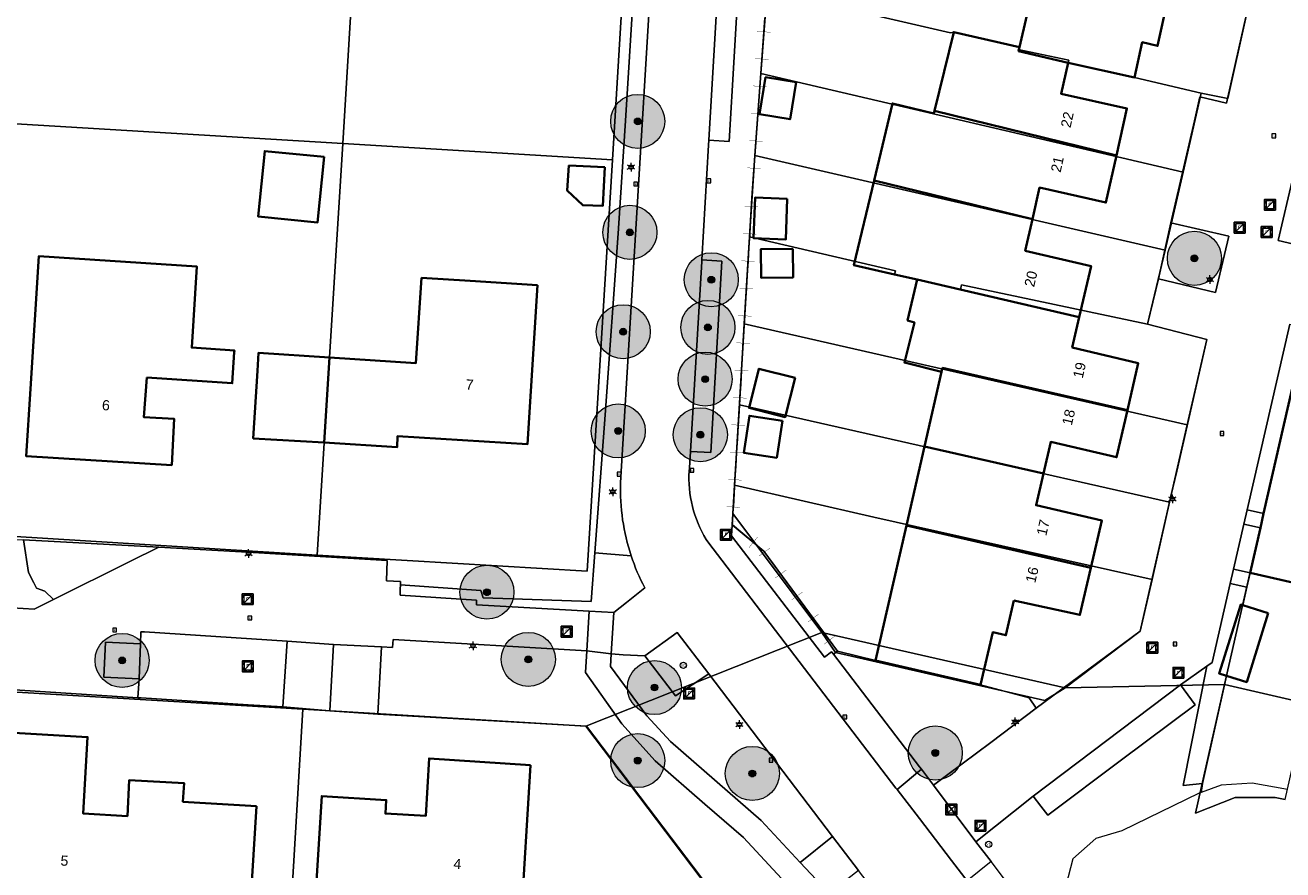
# Model space of a CAD drawing. Header units: metres. Extents: x 163628 to 167676, y 402708 to 405373.
# Tile 281 of 656: x 166351 to 166444, y 404172 to 404234. Entities that reach past the tile are written whole.
import ezdxf
from ezdxf.enums import TextEntityAlignment as Align

# ---------------------------------------------------------------- set-up
doc = ezdxf.new("R2010")
doc.units = ezdxf.units.M
doc.layers.get('0').update_dxf_attribs({"lineweight": 25})
for name, color, linetype, lineweight in [('X-CA190022.004-UO-BGT_Ondergrond$0$GE_107_Schutting_Grens_GEM', 253, 'Continuous', 9), ('X-CA190022.004-UO-BGT_Ondergrond$0$GE_202_SHDMuur30cm_Lijn_GEM', 253, 'Continuous', 9), ('X-CA190022.004-UO-BGT_Ondergrond$0$GE_203_VGOHaag_Lijn_GEM', 253, 'X-CA190022.004-UO-BGT_Ondergrond$0$Heg', 9), ('X-CA190022.004-UO-BGT_Ondergrond$0$GE_314_WGDRijbaanLokaleweg_Vlak_GEM', 253, 'Continuous', 9), ('X-CA190022.004-UO-BGT_Ondergrond$0$GE_317_WGDVoetpad_Vlak_GEM', 253, 'Continuous', 9), ('X-CA190022.004-UO-BGT_Ondergrond$0$GE_320_WGDParkeervlak_Vlak_GEM', 253, 'Continuous', 9), ('X-CA190022.004-UO-BGT_Ondergrond$0$GE_322_WGDInrit_Vlak_GEM', 253, 'Continuous', 9), ('X-CA190022.004-UO-BGT_Ondergrond$0$GE_364_OWGBerm_halfverhard_Vlak_GEM', 253, 'Continuous', 9), ('X-CA190022.004-UO-BGT_Ondergrond$0$GE_366_OWGBerm_groenvoorziening_Vlak_GEM', 253, 'Continuous', 9), ('X-CA190022.004-UO-BGT_Ondergrond$0$GE_367_OWGBerm_groenvoorziening_grasenk_GEM', 253, 'Continuous', 9), ('X-CA190022.004-UO-BGT_Ondergrond$0$GE_401_OTDErf_Vlak_GEM', 253, 'Continuous', 9), ('X-CA190022.004-UO-BGT_Ondergrond$0$GE_4502_GBKN_Huisnummer_Lijn_GEM', 7, 'Continuous', 9), ('X-CA190022.004-UO-BGT_Ondergrond$0$GE_477_BTDGroenvoorziening_Vlak_GEM', 253, 'Continuous', 9), ('X-CA190022.004-UO-BGT_Ondergrond$0$GE_490_WGIBoomspiegel_Inrichtend_Vlak_GEM', 253, 'Continuous', 9), ('X-CA190022.004-UO-BGT_Ondergrond$0$GE_491_VGOHaag_Inrichtend_Vlak_GEM', 253, 'Continuous', 9), ('X-CA190022.004-UO-BGT_Ondergrond$0$GE_601_PNDgrondvlakpand_Vlak_MV_GEM', 34, 'Continuous', 35), ('X-CA190022.004-UO-BGT_Ondergrond$0$GE_814_BRDVerkeersbord_Punt_GEM', 253, 'Continuous', 9), ('X-CA190022.004-UO-BGT_Ondergrond$0$GE_861_PALLichtmast_Punt_GEM', 253, 'Continuous', 9), ('X-CA190022.004-UO-BGT_Ondergrond$0$GE_885_PutInspectieofRioolput_Punt_GEM', 253, 'Continuous', 9), ('X-CA190022.004-UO-BGT_Ondergrond$0$GE_886_PutKolk_Punt_GEM', 253, 'Continuous', 9), ('X-CA190022.004-UO-BGT_Ondergrond$0$N-WE-RI-PUT_INSPECTIE-S', 253, 'Continuous', 9), ('X-CA190022.004-UO-DWM_Beplanting$0$B-WE-GR-BOOM-S AFKOMSTIG UIT BGT', 252, 'Continuous', 0), ('X-CA190022.004-UO-KAD_Percelen$0$B-WE-KG-GRENS_PERCEEL-GV', 150, 'Continuous', 9), ('X-CA190022.004-UO-WHM_Riolering gemeente_NLCS$0$B-WE-RI-PUT-S', 214, 'Continuous', 15)]:
    doc.layers.add(name, color=color, linetype=linetype, lineweight=lineweight)
doc.layers.add('X-CA190022.004-UO-DWM_Beplanting$0$N-GV-GR-GRAS-A-200', color=7, linetype='Continuous')
doc.styles.add('X-CA190022.004-UO-BGT_Ondergrond$0$BGT_NAR', font='arial.ttf', dxfattribs={"height": 1})
doc.styles.add('X-CA190022.004-UO-BGT_Ondergrond$0$NLCS-ISO', font='NLCS-ISO.ttf')
doc.linetypes.add('X-CA190022.004-UO-BGT_Ondergrond$0$Heg', pattern='A,5,-1.5,[2,dgnlstyle-meierijstad.shx,S=0.007937,R=45,X=0,Y=0],-1.5', length=8)

# ---------------------------------------------------------------- blocks, each defined once
blk = doc.blocks.new('X-CA190022.004-UO-BGT_Ondergrond$0$SRI-KOLK-SO')
at = {"color": 0, "linetype": 'ByBlock', "lineweight": 18}
blk.add_lwpolyline([(-1.125, -1.125), (1.125, -1.125), (1.125, 1.125), (-1.125, 1.125)], close=True, dxfattribs=at)
at = {"color": 0, "linetype": 'ByBlock', "lineweight": 18, "style": 'X-CA190022.004-UO-BGT_Ondergrond$0$NLCS-ISO'}
blk.add_text('k', height=1.5, dxfattribs=at).set_placement((0, 0), align=Align.MIDDLE_CENTER)
blk = doc.blocks.new('X-CA190022.004-UO-BGT_Ondergrond$0$IMGEOKolk')
at = {"xscale": 5, "yscale": 5, "zscale": 5}
blk.add_blockref('X-CA190022.004-UO-BGT_Ondergrond$0$SRI-KOLK-SO', (0, 0), dxfattribs=at)
blk = doc.blocks.new('X-CA190022.004-UO-BGT_Ondergrond$0$SRI-PUT_INSPECTIEPUT_RIOOLPUT-SO')
at = {"color": 0, "linetype": 'ByBlock', "lineweight": 18}
blk.add_lwpolyline([(-1.12, -1.12), (1.12, -1.12), (1.12, 1.12), (-1.12, 1.12)], close=True, dxfattribs=at)
at = {"color": 0, "linetype": 'ByBlock', "lineweight": 18, "style": 'X-CA190022.004-UO-BGT_Ondergrond$0$NLCS-ISO'}
blk.add_text('r', height=1.5, dxfattribs=at).set_placement((0, 0.28), align=Align.MIDDLE_CENTER)
blk = doc.blocks.new('X-CA190022.004-UO-BGT_Ondergrond$0$IMGEOInspectierioolput')
at = {"layer": 'X-CA190022.004-UO-BGT_Ondergrond$0$N-WE-RI-PUT_INSPECTIE-S', "xscale": 10, "yscale": 10, "zscale": 10}
blk.add_blockref('X-CA190022.004-UO-BGT_Ondergrond$0$SRI-PUT_INSPECTIEPUT_RIOOLPUT-SO', (0, 0), dxfattribs=at)
blk = doc.blocks.new('X-CA190022.004-UO-BGT_Ondergrond$0$N-SIE-WEG_LICHTMAST-SO')
h = blk.add_hatch(color=256)
h.paths.add_polyline_path([(1.16, 0.5, 0.658505), (-1.16, 0.5)])
h.paths.add_polyline_path([(-1.16, -0.5, 0.658505), (1.16, -0.5)])
at = {"flags": 128}
for points in [[(-2.19, 1.27), (-1.1, 0.63)], [(-1.16, 0.5), (1.16, 0.5)], [(0, 1.27), (0, 2.53)], [(1.1, 0.63), (2.19, 1.27)], [(-2.19, -1.27), (-1.1, -0.63)], [(-1.16, -0.5), (1.16, -0.5)], [(0, -1.27), (0, -2.53)], [(2.19, -1.27), (1.1, -0.63)]]:
    blk.add_lwpolyline(points, dxfattribs=at)
at = {"ltscale": 0.5}
blk.add_circle((0, 0), 1.27, dxfattribs=at)
at = {"style": 'X-CA190022.004-UO-BGT_Ondergrond$0$NLCS-ISO'}
blk.add_attdef('TYPE', text='', height=1.8, dxfattribs=at).set_placement((0, 2.53), align=Align.BOTTOM_CENTER)
blk = doc.blocks.new('X-CA190022.004-UO-BGT_Ondergrond$0$IMGEOLichtmastpaal')
at = {"xscale": 5, "yscale": 5, "zscale": 5}
blk.add_blockref('X-CA190022.004-UO-BGT_Ondergrond$0$N-SIE-WEG_LICHTMAST-SO', (0, 6.4), dxfattribs=at)
blk = doc.blocks.new('X-CA190022.004-UO-BGT_Ondergrond$0$SIE-WEG_PAAL_VERKEERSBORD-SO')
at = {"linetype": 'ByBlock', "lineweight": 18}
blk.add_circle((0, 0), 1.5, dxfattribs=at)
at = {"linetype": 'ByBlock', "lineweight": 18, "style": 'X-CA190022.004-UO-BGT_Ondergrond$0$NLCS-ISO'}
blk.add_text('vb', height=1.5, dxfattribs=at).set_placement((0, 0.13), align=Align.MIDDLE_CENTER)
blk = doc.blocks.new('X-CA190022.004-UO-BGT_Ondergrond$0$IMGEOVerkeersbord')
at = {"xscale": 5, "yscale": 5, "zscale": 5}
blk.add_blockref('X-CA190022.004-UO-BGT_Ondergrond$0$SIE-WEG_PAAL_VERKEERSBORD-SO', (0, 0), dxfattribs=at)
blk = doc.blocks.new('X-CA190022.004-UO-WHM_Riolering gemeente_NLCS$0$B-SRI-PUT_BETON-SO')
blk.add_line((-1.41, -1.41), (1.41, 1.41))
at = {"lineweight": -3, "flags": 128}
blk.add_lwpolyline([(2, -2), (2, 2), (-2, 2), (-2, -2)], close=True, dxfattribs=at)
at = {"lineweight": -3}
blk.add_circle((0, 0), 2, dxfattribs=at)
blk = doc.blocks.new('X-CA190022.004-UO-DWM_Beplanting$0$SGR-BOOM_01-SO')
at = {"linetype": 'ByBlock', "lineweight": 18}
h = blk.add_hatch(color=0, dxfattribs=at)
h.dxf.hatch_style = 1
edge = h.paths.add_edge_path()
edge.add_arc((0, 0), 0.25, 0, 360)
at = {"color": 0, "linetype": 'ByBlock', "lineweight": 18}
for radius in [2, 0.25]:
    blk.add_circle((0, 0), radius, dxfattribs=at)
blk = doc.blocks.new('X-CA190022.004-UO-DWM_Beplanting$0$IMGEOBoom')
at = {"transparency": 33554457}
h = blk.add_hatch(color=256, dxfattribs=at)
h.dxf.hatch_style = 1
edge = h.paths.add_edge_path()
edge.add_arc((0, 0), 100, 0, 360)
edge = h.paths.add_edge_path(flags=17)
edge.add_arc((0, 0), 12.5, 0, 360)
h = blk.add_hatch()
h.set_pattern_fill('ANGLE', color=256)
h.set_pattern_definition([(0, (0, 0), (0, 6.985), [5.08, -1.905]), (90, (0, 0), (-6.985, 4e-16), [5.08, -1.905])])
edge = h.paths.add_edge_path(flags=17)
edge.add_arc((0, 0), 12.5, 0, 360)
at = {"layer": 'X-CA190022.004-UO-DWM_Beplanting$0$N-GV-GR-GRAS-A-200'}
h = blk.add_hatch(color=256, dxfattribs=at)
h.dxf.hatch_style = 1
edge = h.paths.add_edge_path(flags=17)
edge.add_arc((0, 0), 12.5, 0, 360)
at = {"xscale": 50, "yscale": 50, "zscale": 50}
blk.add_blockref('X-CA190022.004-UO-DWM_Beplanting$0$SGR-BOOM_01-SO', (0, 0), dxfattribs=at)

msp = doc.modelspace()

# ---------------------------------------------------------------- linework, layer by layer
at = {"layer": 'X-CA190022.004-UO-BGT_Ondergrond$0$GE_107_Schutting_Grens_GEM'}
for p, q in [((166405.85, 404234.606), (166405.777, 404233.609)), ((166405.776, 404233.584), (166405.703, 404232.586)), ((166405.703, 404232.586), (166405.631, 404231.589)), ((166405.629, 404231.564), (166405.556, 404230.567)), ((166405.556, 404230.567), (166405.484, 404229.569)), ((166405.482, 404229.544), (166405.409, 404228.547)), ((166405.409, 404228.547), (166405.337, 404227.55)), ((166405.335, 404227.525), (166405.263, 404226.527)), ((166405.263, 404226.527), (166405.19, 404225.53)), ((166405.188, 404225.505), (166405.116, 404224.508)), ((166405.116, 404224.508), (166405.043, 404223.51)), ((166405.041, 404223.485), (166404.969, 404222.488)), ((166404.969, 404222.488), (166404.91, 404221.68)), ((166404.91, 404221.68), (166404.85, 404220.682)), ((166404.849, 404220.657), (166404.789, 404219.659)), ((166404.789, 404219.659), (166404.729, 404218.66)), ((166404.728, 404218.635), (166404.668, 404217.637)), ((166404.668, 404217.637), (166404.608, 404216.639)), ((166404.607, 404216.614), (166404.547, 404215.616)), ((166404.547, 404215.616), (166404.487, 404214.618)), ((166404.486, 404214.593), (166404.426, 404213.594)), ((166404.426, 404213.594), (166404.366, 404212.596)), ((166404.365, 404212.571), (166404.305, 404211.573)), ((166404.305, 404211.573), (166404.245, 404210.575)), ((166404.244, 404210.55), (166404.184, 404209.552)), ((166404.184, 404209.552), (166404.124, 404208.554)), ((166404.122, 404208.529), (166404.063, 404207.53)), ((166404.063, 404207.53), (166404.003, 404206.532)), ((166404.001, 404206.507), (166403.942, 404205.509)), ((166403.942, 404205.509), (166403.882, 404204.511)), ((166403.88, 404204.486), (166403.821, 404203.488)), ((166403.821, 404203.488), (166403.761, 404202.489)), ((166403.759, 404202.464), (166403.7, 404201.466)), ((166403.7, 404201.466), (166403.64, 404200.468)), ((166403.638, 404200.443), (166403.579, 404199.445)), ((166403.579, 404199.445), (166403.519, 404198.447)), ((166403.517, 404198.422), (166403.457, 404197.423)), ((166403.457, 404197.423), (166403.439, 404197.115)), ((166404.216, 404196.474), (166403.445, 404197.11)), ((166404.987, 404195.837), (166404.216, 404196.474)), ((166405.777, 404195.184), (166405.006, 404195.821)), ((166405.821, 404195.124), (166405.777, 404195.184)), ((166406.43, 404194.299), (166405.836, 404195.104)), ((166407.023, 404193.494), (166406.43, 404194.299)), ((166407.631, 404192.669), (166407.038, 404193.474)), ((166408.225, 404191.864), (166407.631, 404192.669)), ((166408.833, 404191.04), (166408.24, 404191.844)), ((166409.427, 404190.235), (166408.833, 404191.04)), ((166410.035, 404189.41), (166409.442, 404190.215)), ((166410.629, 404188.605), (166410.035, 404189.41)), ((166411.237, 404187.78), (166410.643, 404188.585))]:
    msp.add_line(p, q, dxfattribs=at)
at = {"layer": 'X-CA190022.004-UO-BGT_Ondergrond$0$GE_107_Schutting_Grens_GEM', "extrusion": (0, 0, -1)}
for points in [[(-166406.276, 404233.572), (-166406.274, 404233.547), (-166405.279, 404233.645), (-166405.277, 404233.62)], [(-166406.129, 404231.553), (-166406.127, 404231.528), (-166405.132, 404231.625), (-166405.13, 404231.6)], [(-166405.689, 404225.494), (-166405.687, 404225.469), (-166404.691, 404225.566), (-166404.689, 404225.541)], [(-166405.542, 404223.474), (-166405.54, 404223.449), (-166404.544, 404223.547), (-166404.543, 404223.522)], [(-166405.349, 404220.652), (-166405.348, 404220.627), (-166404.351, 404220.712), (-166404.35, 404220.687)], [(-166404.502, 404206.502), (-166404.501, 404206.477), (-166403.504, 404206.562), (-166403.502, 404206.537)], [(-166404.381, 404204.481), (-166404.379, 404204.456), (-166403.383, 404204.541), (-166403.381, 404204.516)], [(-166404.26, 404202.459), (-166404.258, 404202.435), (-166403.262, 404202.519), (-166403.26, 404202.494)], [(-166404.139, 404200.438), (-166404.137, 404200.413), (-166403.141, 404200.498), (-166403.139, 404200.473)], [(-166404.018, 404198.417), (-166404.016, 404198.392), (-166403.02, 404198.477), (-166403.018, 404198.452)], [(-166403.126, 404196.725), (-166403.121, 404196.729), (-166403.763, 404197.496), (-166403.757, 404197.501)], [(-166404.688, 404195.435), (-166404.668, 404195.451), (-166405.324, 404196.206), (-166405.305, 404196.222)], [(-166410.241, 404188.288), (-166410.226, 404188.308), (-166411.046, 404188.882), (-166411.031, 404188.902)]]:
    msp.add_solid(points, dxfattribs=at)
at = {"layer": 'X-CA190022.004-UO-BGT_Ondergrond$0$GE_107_Schutting_Grens_GEM'}
for points in [[(166405.982, 404229.533), (166405.981, 404229.508), (166404.985, 404229.606), (166404.983, 404229.581)], [(166405.836, 404227.513), (166405.834, 404227.488), (166404.838, 404227.586), (166404.836, 404227.561)], [(166405.228, 404218.631), (166405.227, 404218.606), (166404.23, 404218.69), (166404.229, 404218.665)], [(166405.107, 404216.609), (166405.106, 404216.584), (166404.109, 404216.669), (166404.108, 404216.644)], [(166404.986, 404214.588), (166404.985, 404214.563), (166403.988, 404214.648), (166403.986, 404214.623)], [(166404.865, 404212.566), (166404.864, 404212.541), (166403.867, 404212.626), (166403.865, 404212.601)], [(166404.744, 404210.545), (166404.743, 404210.52), (166403.746, 404210.605), (166403.744, 404210.58)], [(166404.623, 404208.524), (166404.622, 404208.499), (166403.625, 404208.583), (166403.623, 404208.558)], [(166405.434, 404194.807), (166405.419, 404194.827), (166406.238, 404195.401), (166406.224, 404195.421)], [(166406.636, 404193.177), (166406.621, 404193.198), (166407.44, 404193.771), (166407.425, 404193.791)], [(166407.837, 404191.548), (166407.823, 404191.568), (166408.642, 404192.141), (166408.627, 404192.161)], [(166409.039, 404189.918), (166409.024, 404189.938), (166409.844, 404190.511), (166409.829, 404190.531)]]:
    msp.add_solid(points, dxfattribs=at)
at = {"layer": 'X-CA190022.004-UO-BGT_Ondergrond$0$GE_202_SHDMuur30cm_Lijn_GEM'}
for p, q in [((166414.048, 404187.091), (166411.237, 404187.78)), ((166425.395, 404184.311), (166421.797, 404185.282)), ((166425.926, 404183.555), (166425.395, 404184.311))]:
    msp.add_line(p, q, dxfattribs=at)
at = {"layer": 'X-CA190022.004-UO-BGT_Ondergrond$0$GE_203_VGOHaag_Lijn_GEM'}
for p, q in [((166396.361, 404240.129), (166395.568, 404227.393)), ((166395.568, 404227.393), (166395.008, 404218.669)), ((166395.008, 404218.669), (166394.032, 404205.271)), ((166394.032, 404205.271), (166393.272, 404195.042))]:
    msp.add_line(p, q, dxfattribs=at)
at = {"layer": 'X-CA190022.004-UO-BGT_Ondergrond$0$GE_314_WGDRijbaanLokaleweg_Vlak_GEM', "flags": 128}
for points in [[(166395.18, 404200.238), (166395.23, 404201.07), (166398.54, 404256.09), (166398.774, 404260.061), (166399.889, 404279.142), (166404.88, 404278.85), (166403.459, 404254.968), (166402.457, 404238.117), (166402.456, 404238.11), (166401.711, 404225.567), (166401.689, 404225.204), (166401.185, 404216.721), (166401.178, 404216.612), (166400.342, 404202.555), (166400.27, 404201.348), (166400.238, 404200.806)], [(166444.7, 404211.955), (166441.52, 404198.236), (166441.275, 404197.18), (166440.516, 404193.845), (166440.272, 404192.773), (166438.944, 404186.942), (166438.54, 404186.655), (166436.597, 404185.275), (166431.148, 404181.162), (166425.697, 404177.047), (166421.47, 404173.67), (166418.336, 404177.865), (166422.571, 404181.028), (166425.926, 404183.555), (166433.62, 404189.26), (166435.894, 404199.235), (166436.317, 404201.088), (166438.54, 404210.84), (166434.16, 404211.96), (166434.982, 404215.328), (166439.19, 404214.298), (166440.166, 404218.486), (166435.889, 404219.451), (166437.64, 404227.01), (166438.032, 404228.773), (166440.008, 404228.304), (166440.7, 404231.4), (166442.784, 404240.728)], [(166444.927, 404222.897), (166443.836, 404218.162), (166446.245, 404217.582)], [(166350.162, 404190.978), (166351.792, 404190.89), (166353.234, 404191.605), (166358.884, 404194.408), (166361.025, 404195.47), (166367.989, 404195.066), (166377.91, 404194.49), (166377.87, 404192.98), (166378.9, 404192.94), (166378.89, 404192.682), (166378.877, 404192.358), (166378.86, 404191.92), (166384.52, 404191.55), (166384.51, 404191.21), (166392.847, 404190.735)], [(166401.7, 404195.757), (166402.34, 404194.92), (166415.549, 404177.652), (166415.638, 404177.536)], [(166415.638, 404177.536), (166417.28, 404175.39), (166419.67, 404172.29), (166420.651, 404171.006), (166420.818, 404170.788), (166436.106, 404150.78), (166430.337, 404146.419), (166419.51, 404162.53), (166418.783, 404163.524), (166415.88, 404167.49), (166412.78, 404171.54), (166410.856, 404174.067), (166401.7, 404186.09), (166399.37, 404189.15), (166396.97, 404187.42), (166395.377, 404187.516), (166394.49, 404187.57), (166394.69, 404190.63), (166395.617, 404191.375), (166396.967, 404192.461), (166396.968, 404192.462)], [(166392.847, 404190.735), (166392.68, 404187.81), (166378.36, 404188.65), (166378.31, 404188.05), (166377.5, 404188.09), (166373.95, 404188.26), (166370.51, 404188.52), (166367.874, 404188.692), (166365.236, 404188.863), (166362.598, 404189.035), (166359.96, 404189.207), (166359.694, 404189.214), (166359.669, 404188.329), (166357.072, 404188.448), (166356.953, 404185.85), (166359.55, 404185.732), (166359.461, 404184.334), (166349.97, 404184.94)], [(166394.69, 404190.63), (166394.49, 404187.57), (166392.68, 404187.81), (166392.847, 404190.735), (166394.69, 404190.63)], [(166418.336, 404177.865), (166421.47, 404173.67), (166422.592, 404172.204), (166420.818, 404170.788), (166420.651, 404171.006), (166419.67, 404172.29), (166417.28, 404175.39), (166415.638, 404177.536), (166417.431, 404179.049), (166418.336, 404177.865)]]:
    msp.add_lwpolyline(points, dxfattribs=at)
at = {"layer": 'X-CA190022.004-UO-BGT_Ondergrond$0$GE_314_WGDRijbaanLokaleweg_Vlak_GEM'}
msp.add_arc((166408.846, 404200.562), 8.611, 178.37855, 213.91949, dxfattribs=at)
at = {"layer": 'X-CA190022.004-UO-BGT_Ondergrond$0$GE_314_WGDRijbaanLokaleweg_Vlak_GEM', "extrusion": (0, 0, -1)}
for centre, radius, start, end in [((-166410.701, 404199.717), 15.53, 341.67281, 1.92155), ((-166410.653, 404199.684), 15.473, 332.17813, 341.73407)]:
    msp.add_arc(centre, radius, start, end, dxfattribs=at)
at = {"layer": 'X-CA190022.004-UO-BGT_Ondergrond$0$GE_317_WGDVoetpad_Vlak_GEM', "flags": 128}
for points in [[(166400.238, 404200.806), (166400.27, 404201.348), (166400.342, 404202.555), (166401.851, 404202.476), (166402.67, 404216.633), (166401.185, 404216.721), (166401.689, 404225.204), (166401.711, 404225.567), (166403.212, 404225.477), (166403.959, 404238.027), (166404.665, 404255.017), (166405.291, 404263.369), (166406.315, 404278.766), (166407.56, 404278.57), (166406.05, 404253.43)], [(166406.05, 404253.43), (166407.89, 404253.34), (166407.048, 404249.658), (166406.25, 404246.17), (166407.71, 404245.84), (166407.008, 404242.687), (166406.293, 404239.473), (166406.19, 404239.01), (166406.243, 404238.998), (166406.087, 404237.535), (166405.85, 404234.606), (166404.91, 404221.68), (166403.439, 404197.115), (166403.39, 404196.3), (166410.256, 404187.321), (166410.792, 404187.732), (166410.933, 404187.548), (166417.298, 404179.224), (166417.431, 404179.049), (166415.638, 404177.536), (166415.549, 404177.652), (166402.34, 404194.92), (166401.7, 404195.757)], [(166442.749, 404197.956), (166442.508, 404196.899), (166441.275, 404197.18), (166441.52, 404198.236), (166442.749, 404197.956)], [(166441.75, 404193.58), (166441.508, 404192.521), (166440.272, 404192.773), (166440.516, 404193.845), (166441.75, 404193.58)], [(166398.87, 404181.08), (166405.58, 404175.25), (166408.465, 404172.151), (166410.046, 404170.453), (166410.58, 404169.88), (166409.12, 404168.78), (166408.031, 404169.95), (166404.28, 404173.98), (166401.417, 404176.462), (166397.73, 404179.66), (166395.27, 404182.4), (166392.57, 404186.2), (166392.68, 404187.81), (166394.49, 404187.57), (166394.42, 404186.63), (166397.12, 404183), (166398.87, 404181.08)]]:
    msp.add_lwpolyline(points, dxfattribs=at)
at = {"layer": 'X-CA190022.004-UO-BGT_Ondergrond$0$GE_317_WGDVoetpad_Vlak_GEM', "extrusion": (0, 0, -1)}
msp.add_arc((-166408.846, 404200.562), 8.611, 326.08051, 1.62145, dxfattribs=at)
at = {"layer": 'X-CA190022.004-UO-BGT_Ondergrond$0$GE_320_WGDParkeervlak_Vlak_GEM', "flags": 128}
for points in [[(166449.85, 404221.772), (166448.757, 404216.978), (166448.653, 404217.003), (166446.245, 404217.582), (166443.836, 404218.162), (166444.927, 404222.897), (166447.333, 404222.347), (166449.85, 404221.772)], [(166370.51, 404188.52), (166370.18, 404183.65), (166367.62, 404183.813), (166364.982, 404183.982), (166362.344, 404184.15), (166359.706, 404184.319), (166359.461, 404184.334), (166359.55, 404185.732), (166359.669, 404188.329), (166359.694, 404189.214), (166359.96, 404189.207), (166362.598, 404189.035), (166365.236, 404188.863), (166367.874, 404188.692), (166370.51, 404188.52)], [(166437.689, 404183.811), (166432.233, 404179.725), (166426.778, 404175.641), (166426.256, 404176.32), (166425.697, 404177.047), (166431.148, 404181.162), (166436.597, 404185.275), (166437.689, 404183.811)]]:
    msp.add_lwpolyline(points, dxfattribs=at)
at = {"layer": 'X-CA190022.004-UO-BGT_Ondergrond$0$GE_322_WGDInrit_Vlak_GEM', "flags": 128}
msp.add_lwpolyline([(166377.5, 404188.09), (166377.21, 404183.12), (166373.66, 404183.35), (166373.95, 404188.26), (166377.5, 404188.09)], dxfattribs=at)
at = {"layer": 'X-CA190022.004-UO-BGT_Ondergrond$0$GE_364_OWGBerm_halfverhard_Vlak_GEM', "flags": 128}
for points in [[(166359.669, 404188.329), (166359.55, 404185.732), (166356.953, 404185.85), (166357.072, 404188.448), (166359.669, 404188.329)], [(166410.856, 404174.067), (166412.78, 404171.54), (166411.979, 404170.935), (166410.58, 404169.88), (166410.046, 404170.453), (166408.465, 404172.151), (166410.856, 404174.067)]]:
    msp.add_lwpolyline(points, dxfattribs=at)
at = {"layer": 'X-CA190022.004-UO-BGT_Ondergrond$0$GE_366_OWGBerm_groenvoorziening_Vlak_GEM', "flags": 128}
for points in [[(166395.959, 404194.834), (166393.272, 404195.042), (166394.032, 404205.271), (166395.008, 404218.669), (166395.568, 404227.393), (166396.361, 404240.129), (166396.594, 404246.567), (166396.437, 404254.403), (166379.924, 404256.138), (166379.998, 404257.407), (166385.22, 404257.05), (166398.54, 404256.09)], [(166398.54, 404256.09), (166395.23, 404201.07), (166395.18, 404200.238)], [(166403.959, 404238.027), (166403.212, 404225.477), (166401.711, 404225.567), (166402.456, 404238.11), (166402.457, 404238.117), (166403.959, 404238.027)], [(166440.166, 404218.486), (166439.19, 404214.298), (166434.982, 404215.328), (166435.889, 404219.451), (166440.166, 404218.486)], [(166402.67, 404216.633), (166401.851, 404202.476), (166400.342, 404202.555), (166401.178, 404216.612), (166401.185, 404216.721), (166402.67, 404216.633)], [(166405.777, 404195.184), (166411.237, 404187.78), (166410.933, 404187.548), (166410.792, 404187.732), (166410.256, 404187.321), (166403.39, 404196.3), (166403.439, 404197.115), (166405.777, 404195.184)], [(166397.73, 404179.66), (166401.417, 404176.462), (166404.28, 404173.98), (166408.031, 404169.95), (166409.12, 404168.78), (166407.459, 404167.552), (166407.09, 404167.28), (166408.28, 404165.68), (166383.65, 404147.3), (166374.65, 404147.93), (166367.73, 404146.66), (166367.24, 404147.55), (166367.32, 404149.47), (166382.658, 404148.913), (166405.115, 404165.791), (166392.66, 404182.222), (166377.21, 404183.12), (166377.5, 404188.09), (166378.31, 404188.05), (166378.36, 404188.65), (166392.68, 404187.81), (166392.57, 404186.2), (166395.27, 404182.4), (166397.73, 404179.66)], [(166373.95, 404188.26), (166373.66, 404183.35), (166370.18, 404183.65), (166370.51, 404188.52), (166373.95, 404188.26)], [(166399.37, 404189.15), (166401.7, 404186.09), (166399.25, 404184.472), (166396.97, 404187.42), (166399.37, 404189.15)], [(166425.395, 404184.311), (166425.926, 404183.555), (166422.571, 404181.028), (166418.336, 404177.865), (166417.431, 404179.049), (166417.298, 404179.224), (166410.933, 404187.548), (166411.237, 404187.78), (166414.048, 404187.091), (166421.797, 404185.282), (166425.395, 404184.311)], [(166437.969, 404177.269), (166432.262, 404174.484), (166430.336, 404173.919), (166428.635, 404172.4), (166428.106, 404170.416), (166428.437, 404168.762), (166428.923, 404167.883), (166426.824, 404166.676), (166424.432, 404169.801), (166423.658, 404170.812), (166422.592, 404172.204), (166421.47, 404173.67), (166425.697, 404177.047), (166426.256, 404176.32), (166426.778, 404175.641), (166432.233, 404179.725), (166437.689, 404183.811), (166436.597, 404185.275), (166438.54, 404186.655), (166436.785, 404177.843), (166438.215, 404177.992), (166438.133, 404177.328), (166437.969, 404177.269)]]:
    msp.add_lwpolyline(points, dxfattribs=at)
at = {"layer": 'X-CA190022.004-UO-BGT_Ondergrond$0$GE_366_OWGBerm_groenvoorziening_Vlak_GEM'}
msp.add_arc((166410.701, 404199.717), 15.53, 178.07845, 198.32719, dxfattribs=at)
at = {"layer": 'X-CA190022.004-UO-BGT_Ondergrond$0$GE_367_OWGBerm_groenvoorziening_grasenk_GEM', "flags": 128}
for points in [[(166350.996, 404196.022), (166351.37, 404193.588), (166351.767, 404192.826), (166351.973, 404192.43), (166352.595, 404192.203), (166353.234, 404191.605), (166351.792, 404190.89), (166350.162, 404190.978), (166346.8, 404191.16), (166348.188, 404196.098), (166350.996, 404196.022)], [(166401.7, 404186.09), (166410.856, 404174.067), (166408.465, 404172.151), (166405.58, 404175.25), (166398.87, 404181.08), (166397.12, 404183), (166394.42, 404186.63), (166394.49, 404187.57), (166395.377, 404187.516), (166396.97, 404187.42), (166399.25, 404184.472), (166401.7, 404186.09)]]:
    msp.add_lwpolyline(points, dxfattribs=at)
at = {"layer": 'X-CA190022.004-UO-BGT_Ondergrond$0$GE_401_OTDErf_Vlak_GEM', "flags": 128}
for points in [[(166396.437, 404254.403), (166396.594, 404246.567), (166396.361, 404240.129), (166395.568, 404227.393), (166395.008, 404218.669), (166394.032, 404205.271), (166393.272, 404195.042), (166393.005, 404191.448), (166385.001, 404191.726), (166384.838, 404192.263), (166378.89, 404192.682), (166378.9, 404192.94), (166377.87, 404192.98), (166377.91, 404194.49), (166367.989, 404195.066), (166361.025, 404195.47), (166350.996, 404196.022)], [(166442.784, 404240.728), (166440.7, 404231.4), (166440.008, 404228.304), (166438.032, 404228.773), (166437.64, 404227.01), (166435.889, 404219.451), (166434.982, 404215.328)], [(166434.982, 404215.328), (166434.16, 404211.96), (166438.54, 404210.84), (166436.317, 404201.088), (166435.894, 404199.235), (166433.62, 404189.26), (166425.926, 404183.555), (166425.395, 404184.311), (166421.797, 404185.282), (166422.706, 404189.177), (166423.68, 404188.95), (166424.28, 404191.53), (166429.16, 404190.46), (166429.975, 404193.945), (166430.79, 404197.43), (166425.92, 404198.57), (166426.46, 404200.91), (166427, 404203.25), (166431.87, 404202.12), (166432.675, 404205.6), (166433.48, 404209.08), (166428.59, 404210.24), (166429.11, 404212.49), (166429.98, 404216.26), (166425.11, 404217.38), (166425.64, 404219.725), (166426.17, 404222.07), (166431.08, 404220.96), (166431.855, 404224.445), (166432.63, 404227.93), (166427.76, 404229.01), (166428.28, 404231.31), (166433.19, 404230.22), (166433.77, 404232.82), (166434.9, 404232.55), (166435.67, 404236.04)], [(166419.828, 404233.573), (166418.399, 404227.739), (166418.355, 404227.558), (166415.286, 404228.293), (166413.93, 404222.591), (166412.44, 404216.33), (166415.44, 404215.65), (166417.125, 404215.26), (166416.408, 404212.249), (166416.919, 404212.101), (166416.174, 404209.12), (166418.93, 404208.441), (166417.668, 404202.92), (166416.329, 404197.065), (166414.932, 404190.955), (166414.048, 404187.091), (166411.237, 404187.78), (166405.777, 404195.184), (166403.439, 404197.115), (166404.91, 404221.68), (166405.85, 404234.606)], [(166425.23, 404234.79), (166424.689, 404232.449), (166419.828, 404233.573)], [(166408.164, 404229.859), (166407.714, 404227.127), (166405.452, 404227.5), (166405.902, 404230.232), (166408.164, 404229.859)], [(166373.238, 404224.339), (166372.763, 404219.495), (166368.372, 404219.926), (166368.847, 404224.77), (166373.238, 404224.339)], [(166394.008, 404223.585), (166393.87, 404220.729), (166392.377, 404220.768), (166391.23, 404221.854), (166391.359, 404223.7), (166394.008, 404223.585)], [(166407.511, 404221.246), (166407.403, 404218.242), (166405.015, 404218.328), (166405.123, 404221.332), (166407.511, 404221.246)], [(166407.927, 404217.532), (166407.942, 404215.421), (166405.575, 404215.404), (166405.56, 404217.515), (166407.927, 404217.532)], [(166366.45, 404207.59), (166360.13, 404208.01), (166359.91, 404205.08), (166362.14, 404204.97), (166361.97, 404201.54), (166351.21, 404202.2), (166351.52, 404207.19), (166352.129, 404216.986), (166363.839, 404216.223), (166363.448, 404210.231), (166366.608, 404210.025), (166366.6, 404209.9), (166366.45, 404207.59)], [(166373.642, 404209.505), (166380.021, 404209.077), (166380.455, 404215.393), (166384.04, 404215.17), (166389.03, 404214.86), (166388.3, 404203.1), (166378.68, 404203.69), (166378.65, 404202.87), (166373.249, 404203.2), (166368, 404203.52), (166368.31, 404208.51), (166368.394, 404209.857), (166373.642, 404209.505)], [(166408.093, 404207.994), (166407.359, 404205.097), (166404.679, 404205.776), (166405.413, 404208.673), (166408.093, 404207.994)], [(166407.146, 404204.815), (166406.73, 404202.087), (166404.29, 404202.459), (166404.706, 404205.187), (166407.146, 404204.815)], [(166358.884, 404194.408), (166353.234, 404191.605), (166352.595, 404192.203), (166351.973, 404192.43), (166351.767, 404192.826), (166351.37, 404193.588), (166350.996, 404196.022), (166361.025, 404195.47), (166358.884, 404194.408)], [(166444.51, 404177.545), (166441.898, 404178.016), (166439.612, 404177.855), (166438.133, 404177.328), (166438.215, 404177.992), (166440.008, 404185.951), (166441.502, 404185.484), (166443.096, 404190.58), (166441.2, 404191.173), (166441.508, 404192.521), (166441.75, 404193.58), (166446.62, 404192.46)], [(166391.242, 404114.267), (166381.535, 404114.648), (166354.426, 404115.873), (166337.276, 404117.282), (166337.594, 404121.952), (166339.211, 404152.429), (166339.537, 404159.606), (166340.434, 404179.344), (166340.705, 404185.303), (166349.97, 404184.94), (166359.461, 404184.334), (166359.706, 404184.319), (166362.344, 404184.15), (166364.982, 404183.982), (166367.62, 404183.813), (166370.18, 404183.65), (166373.66, 404183.35), (166377.21, 404183.12), (166392.66, 404182.222), (166405.115, 404165.791)], [(166367.282, 404162.658), (166363.61, 404162.93), (166357.31, 404163.32), (166357.6, 404167.92), (166349.41, 404168.43), (166349.68, 404172.72), (166350.08, 404172.64), (166350.27, 404175.79), (166346.57, 404176), (166346.92, 404181.93), (166355.74, 404181.42), (166355.41, 404175.77), (166358.69, 404175.58), (166358.82, 404178.23), (166362.88, 404178.02), (166362.8, 404176.64), (166368.24, 404176.3), (166367.59, 404165.89), (166367.282, 404162.658)], [(166377.34, 404168.28), (166377.46, 404170.05), (166372.65, 404170.36), (166373.07, 404177.06), (166377.84, 404176.76), (166377.78, 404175.76), (166380.76, 404175.59), (166381.01, 404179.84), (166388.51, 404179.34), (166387.8, 404167.6), (166377.34, 404168.28)]]:
    msp.add_lwpolyline(points, dxfattribs=at)
at = {"layer": 'X-CA190022.004-UO-BGT_Ondergrond$0$GE_477_BTDGroenvoorziening_Vlak_GEM', "flags": 128}
for points in [[(166444.86, 404207.2), (166442.749, 404197.956), (166441.52, 404198.236), (166444.7, 404211.955), (166445.883, 404211.682), (166444.86, 404207.2)], [(166442.508, 404196.899), (166441.75, 404193.58), (166440.516, 404193.845), (166441.275, 404197.18), (166442.508, 404196.899)], [(166384.838, 404192.263), (166385.001, 404191.726), (166393.005, 404191.448), (166393.272, 404195.042), (166395.959, 404194.834)], [(166396.968, 404192.462), (166396.967, 404192.461), (166395.617, 404191.375), (166394.69, 404190.63), (166392.847, 404190.735), (166384.51, 404191.21), (166384.52, 404191.55), (166378.86, 404191.92), (166378.877, 404192.358), (166378.89, 404192.682), (166384.838, 404192.263)], [(166440.008, 404185.951), (166438.215, 404177.992), (166436.785, 404177.843), (166438.54, 404186.655), (166438.944, 404186.942), (166440.272, 404192.773), (166441.508, 404192.521), (166441.2, 404191.173), (166441.053, 404191.219), (166439.459, 404186.123), (166440.008, 404185.951)]]:
    msp.add_lwpolyline(points, dxfattribs=at)
at = {"layer": 'X-CA190022.004-UO-BGT_Ondergrond$0$GE_477_BTDGroenvoorziening_Vlak_GEM'}
msp.add_arc((166410.653, 404199.684), 15.473, 198.26593, 207.82187, dxfattribs=at)
at = {"layer": 'X-CA190022.004-UO-BGT_Ondergrond$0$GE_490_WGIBoomspiegel_Inrichtend_Vlak_GEM', "flags": 128}
for points in [[(166359.669, 404188.329), (166359.55, 404185.732), (166356.953, 404185.85), (166357.072, 404188.448), (166359.669, 404188.329)], [(166410.856, 404174.067), (166412.78, 404171.54), (166411.979, 404170.935), (166410.58, 404169.88), (166410.046, 404170.453), (166408.465, 404172.151), (166410.856, 404174.067)]]:
    msp.add_lwpolyline(points, dxfattribs=at)
at = {"layer": 'X-CA190022.004-UO-BGT_Ondergrond$0$GE_491_VGOHaag_Inrichtend_Vlak_GEM', "flags": 128}
for points in [[(166444.86, 404207.2), (166442.749, 404197.956), (166441.52, 404198.236), (166444.7, 404211.955), (166445.883, 404211.682), (166444.86, 404207.2)], [(166442.508, 404196.899), (166441.75, 404193.58), (166440.516, 404193.845), (166441.275, 404197.18), (166442.508, 404196.899)], [(166384.838, 404192.263), (166385.001, 404191.726), (166393.005, 404191.448), (166393.272, 404195.042), (166395.959, 404194.834)], [(166396.968, 404192.462), (166396.967, 404192.461), (166395.617, 404191.375), (166394.69, 404190.63), (166392.847, 404190.735), (166384.51, 404191.21), (166384.52, 404191.55), (166378.86, 404191.92), (166378.877, 404192.358), (166378.89, 404192.682), (166384.838, 404192.263)], [(166440.008, 404185.951), (166438.215, 404177.992), (166436.785, 404177.843), (166438.54, 404186.655), (166438.944, 404186.942), (166440.272, 404192.773), (166441.508, 404192.521), (166441.2, 404191.173), (166441.053, 404191.219), (166439.459, 404186.123), (166440.008, 404185.951)]]:
    msp.add_lwpolyline(points, dxfattribs=at)
at = {"layer": 'X-CA190022.004-UO-BGT_Ondergrond$0$GE_491_VGOHaag_Inrichtend_Vlak_GEM'}
msp.add_arc((166410.653, 404199.684), 15.473, 198.26593, 207.82187, dxfattribs=at)
at = {"layer": 'X-CA190022.004-UO-BGT_Ondergrond$0$GE_601_PNDgrondvlakpand_Vlak_MV_GEM', "flags": 128}
for points in [[(166435.67, 404236.04), (166434.9, 404232.55), (166433.77, 404232.82), (166433.19, 404230.22), (166428.28, 404231.31), (166424.621, 404232.156), (166424.689, 404232.449), (166425.23, 404234.79), (166421.421, 404235.707), (166422.255, 404239.141), (166435.67, 404236.04)], [(166428.28, 404231.31), (166427.76, 404229.01), (166432.63, 404227.93), (166431.855, 404224.445), (166418.399, 404227.739), (166419.828, 404233.573), (166424.689, 404232.449), (166424.621, 404232.156), (166428.28, 404231.31)], [(166408.164, 404229.859), (166407.714, 404227.127), (166405.452, 404227.5), (166405.902, 404230.232), (166408.164, 404229.859)], [(166431.855, 404224.445), (166431.08, 404220.96), (166426.17, 404222.07), (166425.64, 404219.725), (166413.93, 404222.591), (166415.286, 404228.293), (166418.355, 404227.558), (166418.399, 404227.739), (166431.855, 404224.445)], [(166373.238, 404224.339), (166372.763, 404219.495), (166368.372, 404219.926), (166368.847, 404224.77), (166373.238, 404224.339)], [(166394.008, 404223.585), (166393.87, 404220.729), (166392.377, 404220.768), (166391.23, 404221.854), (166391.359, 404223.7), (166394.008, 404223.585)], [(166425.11, 404217.38), (166429.98, 404216.26), (166429.11, 404212.49), (166417.125, 404215.26), (166415.44, 404215.65), (166412.44, 404216.33), (166413.93, 404222.591), (166425.64, 404219.725), (166425.11, 404217.38)], [(166407.511, 404221.246), (166407.403, 404218.242), (166405.015, 404218.328), (166405.123, 404221.332), (166407.511, 404221.246)], [(166407.927, 404217.532), (166407.942, 404215.421), (166405.575, 404215.404), (166405.56, 404217.515), (166407.927, 404217.532)], [(166360.13, 404208.01), (166359.91, 404205.08), (166362.14, 404204.97), (166361.97, 404201.54), (166351.21, 404202.2), (166351.52, 404207.19), (166352.129, 404216.986), (166363.839, 404216.223), (166363.448, 404210.231), (166366.608, 404210.025), (166366.6, 404209.9), (166366.45, 404207.59), (166360.13, 404208.01)], [(166389.03, 404214.86), (166388.3, 404203.1), (166378.68, 404203.69), (166378.65, 404202.87), (166373.249, 404203.2), (166373.642, 404209.505), (166380.021, 404209.077), (166380.455, 404215.393), (166384.04, 404215.17), (166389.03, 404214.86)], [(166428.59, 404210.24), (166433.48, 404209.08), (166432.675, 404205.6), (166418.996, 404208.728), (166418.93, 404208.441), (166416.174, 404209.12), (166416.919, 404212.101), (166416.408, 404212.249), (166417.125, 404215.26), (166429.11, 404212.49), (166428.59, 404210.24)], [(166373.642, 404209.505), (166373.249, 404203.2), (166368, 404203.52), (166368.31, 404208.51), (166368.394, 404209.857), (166373.642, 404209.505)], [(166408.093, 404207.994), (166407.359, 404205.097), (166404.679, 404205.776), (166405.413, 404208.673), (166408.093, 404207.994)], [(166432.675, 404205.6), (166431.87, 404202.12), (166427, 404203.25), (166426.46, 404200.91), (166417.668, 404202.92), (166418.93, 404208.441), (166418.996, 404208.728), (166432.675, 404205.6)], [(166449.838, 404200.949), (166447.842, 404192.179), (166447.754, 404192.199), (166446.62, 404192.46), (166441.75, 404193.58), (166442.508, 404196.899), (166442.749, 404197.956), (166444.86, 404207.2), (166448.59, 404206.37), (166447.5, 404201.49), (166449.838, 404200.949)], [(166407.146, 404204.815), (166406.73, 404202.087), (166404.29, 404202.459), (166404.706, 404205.187), (166407.146, 404204.815)], [(166426.46, 404200.91), (166425.92, 404198.57), (166430.79, 404197.43), (166429.975, 404193.945), (166416.329, 404197.065), (166417.668, 404202.92), (166426.46, 404200.91)], [(166424.28, 404191.53), (166423.68, 404188.95), (166422.706, 404189.177), (166421.797, 404185.282), (166414.048, 404187.091), (166414.932, 404190.955), (166416.329, 404197.065), (166429.975, 404193.945), (166429.16, 404190.46), (166424.28, 404191.53)], [(166443.096, 404190.58), (166441.502, 404185.484), (166440.008, 404185.951), (166439.459, 404186.123), (166441.053, 404191.219), (166441.2, 404191.173), (166443.096, 404190.58)], [(166368.24, 404176.3), (166367.59, 404165.89), (166367.282, 404162.658), (166363.61, 404162.93), (166357.31, 404163.32), (166357.6, 404167.92), (166349.41, 404168.43), (166349.68, 404172.72), (166350.08, 404172.64), (166350.27, 404175.79), (166346.57, 404176), (166346.92, 404181.93), (166355.74, 404181.42), (166355.41, 404175.77), (166358.69, 404175.58), (166358.82, 404178.23), (166362.88, 404178.02), (166362.8, 404176.64), (166368.24, 404176.3)], [(166388.51, 404179.34), (166387.8, 404167.6), (166377.34, 404168.28), (166377.46, 404170.05), (166372.65, 404170.36), (166373.07, 404177.06), (166377.84, 404176.76), (166377.78, 404175.76), (166380.76, 404175.59), (166381.01, 404179.84), (166388.51, 404179.34)]]:
    msp.add_lwpolyline(points, dxfattribs=at)
at = {"layer": 'X-CA190022.004-UO-KAD_Percelen$0$B-WE-KG-GRENS_PERCEEL-GV', "flags": 128}
for points in [[(166460.02, 404335.303), (166412.583, 404312.109), (166399.333, 404305.847), (166396.872, 404262.464), (166396.453, 404255.076), (166394.569, 404224.125), (166392.717, 404193.701), (166372.732, 404194.88), (166342.828, 404196.716)], [(166444.613, 404248.485), (166443.14, 404242.32), (166437.097, 404243.73), (166431.198, 404245.107), (166425.439, 404246.45), (166425.073, 404244.923), (166427.512, 404244.567), (166436.061, 404242.421), (166442.805, 404240.817), (166441.45, 404234.752), (166440.093, 404228.671), (166438.121, 404229.052), (166436.79, 404223.221), (166435.47, 404217.436), (166434.16, 404211.96), (166438.54, 404210.84), (166437.099, 404204.515), (166435.796, 404198.799), (166434.494, 404193.087), (166433.62, 404189.26), (166428.059, 404185.066), (166439.861, 404185.31), (166445.859, 404211.577)], [(166341.775, 404185.256), (166371.675, 404183.477), (166392.607, 404182.219), (166410.054, 404189.165), (166403.488, 404197.958), (166403.614, 404200.055), (166403.97, 404205.997), (166404.329, 404211.991), (166404.715, 404218.435), (166405.114, 404224.45), (166405.561, 404230.513), (166406.017, 404236.678)], [(166444.335, 404176.796), (166443.6, 404176.96), (166440.65, 404176.94), (166437.72, 404175.79), (166439.861, 404185.31), (166428.059, 404185.066), (166426.551, 404184.132), (166411.072, 404187.668), (166410.054, 404189.165), (166392.607, 404182.219), (166405.062, 404165.788)]]:
    msp.add_lwpolyline(points, dxfattribs=at)
for points in [[(166374.625, 404225.321), (166376.51, 404256.303), (166371.47, 404256.614), (166346.534, 404258.094), (166344.685, 404227.128)], [(166394.569, 404224.125), (166396.453, 404255.076), (166376.51, 404256.303), (166374.625, 404225.321)], [(166441.45, 404234.752), (166407.008, 404242.687), (166406.168, 404239.017), (166406.017, 404236.678), (166419.579, 404233.529), (166419.828, 404233.573), (166424.689, 404232.449), (166424.598, 404232.274), (166428.343, 404231.507), (166428.28, 404231.31), (166433.19, 404230.22), (166438.121, 404229.052), (166440.093, 404228.671)], [(166406.017, 404236.678), (166405.561, 404230.513), (166436.79, 404223.221), (166438.121, 404229.052), (166433.19, 404230.22), (166428.28, 404231.31), (166428.343, 404231.507), (166424.598, 404232.274), (166424.689, 404232.449), (166419.828, 404233.573), (166419.579, 404233.529)], [(166405.561, 404230.513), (166405.114, 404224.45), (166435.47, 404217.436), (166436.79, 404223.221)], [(166344.685, 404227.128), (166342.828, 404196.716), (166372.732, 404194.88), (166374.625, 404225.321)], [(166394.569, 404224.125), (166374.625, 404225.321), (166372.732, 404194.88), (166392.717, 404193.701)], [(166405.114, 404224.45), (166404.715, 404218.435), (166415.506, 404215.921), (166415.44, 404215.65), (166420.32, 404214.52), (166420.404, 404214.885), (166434.16, 404211.96), (166435.47, 404217.436)], [(166404.715, 404218.435), (166404.329, 404211.991), (166437.099, 404204.515), (166438.54, 404210.84), (166434.16, 404211.96), (166420.404, 404214.885), (166420.32, 404214.52), (166415.44, 404215.65), (166415.506, 404215.921)], [(166435.796, 404198.799), (166437.099, 404204.515), (166404.329, 404211.991), (166403.97, 404205.997)], [(166439.861, 404185.31), (166445.956, 404183.91), (166447.841, 404192.179), (166452.02, 404210.187), (166445.859, 404211.577)], [(166435.796, 404198.799), (166403.97, 404205.997), (166403.614, 404200.055), (166413.911, 404197.689), (166434.494, 404193.087)], [(166410.054, 404189.165), (166428.059, 404185.066), (166433.62, 404189.26), (166434.494, 404193.087), (166413.911, 404197.689), (166403.614, 404200.055), (166403.488, 404197.958)], [(166410.054, 404189.165), (166411.072, 404187.668), (166426.551, 404184.132), (166428.059, 404185.066)], [(166339.725, 404151.357), (166362.682, 404149.887), (166369.658, 404149.44), (166371.675, 404183.477), (166341.775, 404185.256)], [(166444.335, 404176.796), (166445.956, 404183.91), (166439.861, 404185.31), (166437.72, 404175.79), (166440.65, 404176.94), (166443.6, 404176.96)], [(166392.607, 404182.219), (166371.675, 404183.477), (166369.658, 404149.44), (166382.605, 404148.91), (166405.062, 404165.788)]]:
    msp.add_lwpolyline(points, close=True, dxfattribs=at)

# ---------------------------------------------------------------- block references
at = {"layer": 'X-CA190022.004-UO-BGT_Ondergrond$0$GE_814_BRDVerkeersbord_Punt_GEM', "xscale": 0.03, "yscale": 0.03, "zscale": 0.02}
for p in [(166399.822, 404186.727), (166422.411, 404173.487)]:
    msp.add_blockref('X-CA190022.004-UO-BGT_Ondergrond$0$IMGEOVerkeersbord', p, dxfattribs=at)
at = {"layer": 'X-CA190022.004-UO-BGT_Ondergrond$0$GE_861_PALLichtmast_Punt_GEM', "xscale": 0.025, "yscale": 0.025, "zscale": 0.025}
for p in [(166395.95, 404223.429), (166438.777, 404215.108), (166394.6, 404199.409), (166435.998, 404198.878), (166367.658, 404194.835), (166384.26, 404188.01), (166424.371, 404182.386), (166403.97, 404182.19)]:
    msp.add_blockref('X-CA190022.004-UO-BGT_Ondergrond$0$IMGEOLichtmastpaal', p, dxfattribs=at)
at = {"layer": 'X-CA190022.004-UO-BGT_Ondergrond$0$GE_885_PutInspectieofRioolput_Punt_GEM', "xscale": 0.025, "yscale": 0.025, "zscale": 0.025}
for p in [(166443.218, 404220.805), (166440.969, 404219.114), (166442.974, 404218.769), (166402.983, 404196.392), (166367.582, 404191.603), (166391.19, 404189.214), (166434.506, 404188.04), (166367.6, 404186.671), (166436.445, 404186.163), (166400.252, 404184.648), (166419.653, 404176.083), (166421.811, 404174.849)]:
    msp.add_blockref('X-CA190022.004-UO-BGT_Ondergrond$0$IMGEOInspectierioolput', p, dxfattribs=at)
at = {"layer": 'X-CA190022.004-UO-BGT_Ondergrond$0$GE_886_PutKolk_Punt_GEM', "xscale": 0.025, "yscale": 0.025, "zscale": 0.025}
for p in [(166443.508, 404225.901), (166396.291, 404222.339), (166401.704, 404222.57), (166439.674, 404203.879), (166395.068, 404200.871), (166400.459, 404201.147), (166367.751, 404190.222), (166357.746, 404189.346), (166436.191, 404188.301), (166411.766, 404182.907), (166406.312, 404179.707)]:
    msp.add_blockref('X-CA190022.004-UO-BGT_Ondergrond$0$IMGEOKolk', p, dxfattribs=at)
at = {"layer": 'X-CA190022.004-UO-DWM_Beplanting$0$B-WE-GR-BOOM-S AFKOMSTIG UIT BGT', "xscale": 0.02, "yscale": 0.02, "zscale": 0.02}
for p in [(166396.446, 404226.968), (166395.864, 404218.758), (166437.631, 404216.837), (166401.888, 404215.254), (166401.637, 404211.726), (166395.37, 404211.409), (166401.431, 404207.9), (166395.001, 404204.067), (166401.079, 404203.789), (166385.291, 404192.14), (166358.301, 404187.089), (166388.352, 404187.167), (166397.683, 404185.085), (166418.459, 404180.243), (166396.445, 404179.678), (166404.924, 404178.726)]:
    msp.add_blockref('X-CA190022.004-UO-DWM_Beplanting$0$IMGEOBoom', p, dxfattribs=at)
at = {"layer": 'X-CA190022.004-UO-WHM_Riolering gemeente_NLCS$0$B-WE-RI-PUT-S', "xscale": 0.2, "yscale": 0.2, "zscale": 0.2}
for p in [(166443.216, 404220.8), (166440.976, 404219.104), (166442.976, 404218.784), (166402.976, 404196.384), (166367.584, 404191.616), (166391.184, 404189.216), (166434.512, 404188.032), (166367.6, 404186.656), (166436.448, 404186.176), (166400.256, 404184.64), (166419.648, 404176.064), (166421.808, 404174.848)]:
    msp.add_blockref('X-CA190022.004-UO-WHM_Riolering gemeente_NLCS$0$B-SRI-PUT_BETON-SO', p, dxfattribs=at)

# ---------------------------------------------------------------- texts
at = {"layer": 'X-CA190022.004-UO-BGT_Ondergrond$0$GE_4502_GBKN_Huisnummer_Lijn_GEM', "style": 'X-CA190022.004-UO-BGT_Ondergrond$0$BGT_NAR'}
for s, rotation, p in [('22', 77.5, (166428.219, 404227.097)), ('21', 77.5, (166427.485, 404223.796)), ('20', 77, (166425.53, 404215.319)), ('19', 77, (166429.125, 404208.562)), ('7', 356.5, (166384.013, 404207.496)), ('6', 356.5, (166357.106, 404205.971)), ('18', 77, (166428.32, 404205.082)), ('17', 76.8, (166426.434, 404196.919)), ('16', 76.8, (166425.618, 404193.427)), ('5', 356.4, (166354.035, 404172.275)), ('4', 356.3, (166383.105, 404172.038))]:
    msp.add_text(s, height=0.75, rotation=rotation, dxfattribs=at).set_placement(p, align=Align.MIDDLE_CENTER)

doc.saveas('drawing.dxf')
